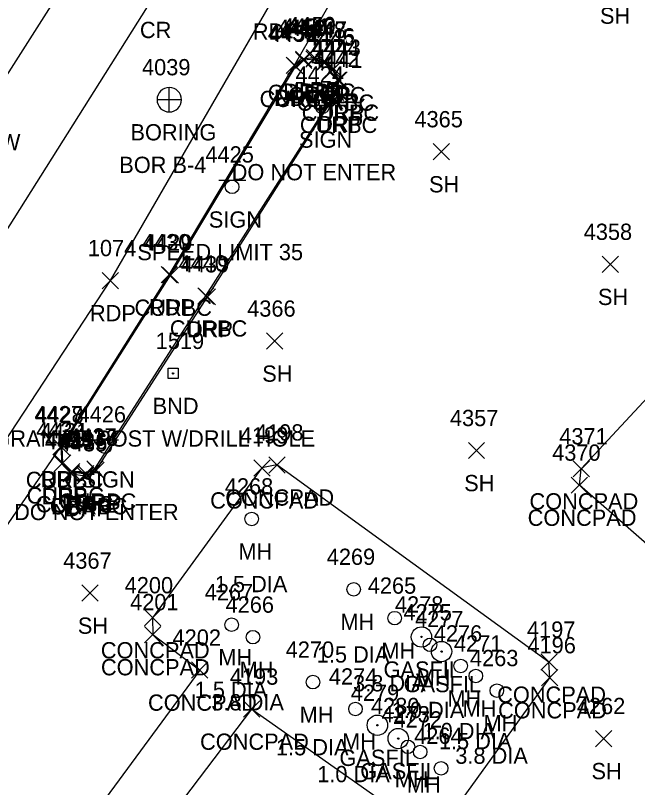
# Model space of a CAD drawing. Extents: x 1634209 to 1639641, y 608564 to 612258.
# Drawn here: x 1639233.6 to 1639310, y 611365.7 to 611460.6 of the extents above; entities that cross this region are included whole.
import ezdxf

# ---------------------------------------------------------------- set-up
doc = ezdxf.new("R2010")
doc.units = 0
for name, color, linetype in [('G_A', 7, 'Continuous'), ('G_C', 7, 'Continuous'), ('G_I', 7, 'Continuous'), ('GA_P', 7, 'Continuous'), ('L_A', 7, 'Continuous'), ('L_I', 7, 'Continuous'), ('L_TIC', 7, 'Continuous'), ('LS', 7, 'Continuous'), ('M_A', 7, 'Continuous'), ('M_C', 7, 'Continuous'), ('M_I', 7, 'Continuous'), ('MHBP', 7, 'Continuous'), ('P_A', 7, 'Continuous'), ('P_I', 7, 'Continuous'), ('P_TIC', 7, 'Continuous'), ('PET', 7, 'Continuous'), ('PRC', 7, 'Continuous'), ('R_A', 7, 'Continuous'), ('R_I', 7, 'Continuous'), ('R_TIC', 7, 'Continuous'), ('RC', 7, 'Continuous'), ('RDP', 7, 'Continuous'), ('S_A', 7, 'Continuous'), ('S_C', 7, 'Continuous'), ('S_I', 7, 'Continuous'), ('SSGN', 7, 'Continuous'), ('U_A', 7, 'Continuous'), ('U_C', 7, 'Continuous'), ('U_I', 7, 'Continuous'), ('UMFC', 7, 'Continuous'), ('UUMH', 7, 'Continuous'), ('UW', 7, 'Continuous')]:
    doc.layers.add(name, color=color, linetype=linetype)

msp = doc.modelspace()

# ---------------------------------------------------------------- linework, layer by layer
at = {"layer": 'GA_P'}
for p, q in [((1639252.495, 611450.264), (1639252.495, 611451.764)), ((1639252.495, 611450.264), (1639250.995, 611450.264)), ((1639253.995, 611450.264), (1639252.495, 611450.264)), ((1639252.495, 611448.764), (1639252.495, 611450.264))]:
    msp.add_line(p, q, dxfattribs=at)
for start, end in [(90, 180), (0, 90), (180, 270), (270, 0)]:
    msp.add_arc((1639252.495, 611450.264), 1.5, start, end, dxfattribs=at)
at = {"layer": 'L_TIC'}
for points in [[(1639284.925, 611442.873), (1639286.925, 611444.873)], [(1639286.925, 611442.873), (1639284.925, 611444.873)], [(1639305.677, 611429.036), (1639307.677, 611431.036)], [(1639307.677, 611429.036), (1639305.677, 611431.036)], [(1639264.432, 611419.605), (1639266.432, 611421.605)], [(1639266.432, 611419.605), (1639264.432, 611421.605)], [(1639289.243, 611406.156), (1639291.243, 611408.156)], [(1639291.243, 611406.156), (1639289.243, 611408.156)], [(1639264.73, 611404.381), (1639266.73, 611406.381)], [(1639266.73, 611404.381), (1639264.73, 611406.381)], [(1639262.878, 611404.025), (1639264.878, 611406.025)], [(1639264.878, 611404.025), (1639262.878, 611406.025)], [(1639302.108, 611403.909), (1639304.108, 611405.909)], [(1639304.108, 611403.909), (1639302.108, 611405.909)], [(1639301.886, 611401.9), (1639303.886, 611403.9)], [(1639303.886, 611401.9), (1639301.886, 611403.9)], [(1639241.773, 611388.635), (1639243.773, 611390.635)], [(1639243.773, 611388.635), (1639241.773, 611390.635)], [(1639249.442, 611385.609), (1639251.442, 611387.609)], [(1639251.442, 611385.609), (1639249.442, 611387.609)], [(1639249.459, 611383.528), (1639251.459, 611385.528)], [(1639251.459, 611383.528), (1639249.459, 611385.528)], [(1639298.138, 611380.156), (1639300.138, 611382.156)], [(1639300.138, 611380.156), (1639298.138, 611382.156)], [(1639255.238, 611379.175), (1639257.238, 611381.175)], [(1639257.238, 611379.175), (1639255.238, 611381.175)], [(1639298.251, 611378.234), (1639300.251, 611380.234)], [(1639300.251, 611378.234), (1639298.251, 611380.234)], [(1639261.631, 611374.376), (1639263.631, 611376.376)], [(1639263.631, 611374.376), (1639261.631, 611376.376)], [(1639304.882, 611370.763), (1639306.882, 611372.763)], [(1639306.882, 611370.763), (1639304.882, 611372.763)]]:
    msp.add_lwpolyline(points, dxfattribs=at)
at = {"layer": 'LS'}
for points in [[(1639328.836, 611381.789), (1639327.049, 611381.718), (1639302.886, 611402.9), (1639303.108, 611404.909), (1639318.391, 611421.333), (1639320.499, 611421.658), (1639344.055, 611400.796), (1639344.001, 611398.538)], [(1639197.35, 611268.325), (1639199.311, 611268.389), (1639210.967, 611284.281), (1639226.002, 611303.947), (1639252.731, 611340.283), (1639245.012, 611352.135), (1639262.631, 611375.376), (1639283.995, 611360.322), (1639285.881, 611360.669), (1639299.251, 611379.234), (1639299.138, 611381.156), (1639265.73, 611405.381), (1639263.878, 611405.025), (1639250.442, 611386.609), (1639250.459, 611384.528), (1639256.238, 611380.175), (1639240.541, 611358.793), (1639238.462, 611358.884), (1639218.795, 611332.539), (1639201.149, 611309.008), (1639184.632, 611286.631), (1639191.255, 611276.755)]]:
    msp.add_lwpolyline(points, dxfattribs=at)
at = {"layer": 'MHBP'}
msp.add_lwpolyline([(1639252.342, 611417.259), (1639253.592, 611417.259), (1639253.592, 611416.009), (1639252.342, 611416.009)], close=True, dxfattribs=at)
msp.add_circle((1639252.967, 611416.634), 0.0833, dxfattribs=at)
at = {"layer": 'P_TIC'}
for points in [[(1639266.876, 611453.496), (1639268.876, 611455.496)], [(1639268.876, 611453.496), (1639266.876, 611455.496)], [(1639244.262, 611427.037), (1639246.262, 611429.037)], [(1639246.262, 611427.037), (1639244.262, 611429.037)], [(1639251.485, 611427.758), (1639253.485, 611429.758)], [(1639253.485, 611427.758), (1639251.485, 611429.758)], [(1639238.186, 611406.624), (1639240.186, 611408.624)], [(1639240.186, 611406.624), (1639238.186, 611408.624)]]:
    msp.add_lwpolyline(points, dxfattribs=at)
at = {"layer": 'PET'}
for points in [[(1639227.993, 611172.983), (1639228.322, 611174.392), (1639214.901, 611192.139), (1639202.86, 611208.109), (1639190.658, 611226.999), (1639183.077, 611239.215), (1639162.79, 611271.004), (1639160.915, 611274.858), (1639160.063, 611279.394), (1639160.107, 611285.354), (1639161.856, 611291.074), (1639181.022, 611319.858), (1639203.193, 611353.293), (1639219.74, 611378.248), (1639229.459, 611393.468), (1639239.186, 611407.624), (1639252.485, 611428.758), (1639267.876, 611454.496), (1639285.596, 611485.313)], [(1638878.405, 610839.817), (1638902.262, 610883.101), (1638925.756, 610925.063), (1638957.254, 610978.118), (1638978.727, 611014.117), (1639004.294, 611055.324), (1639040.966, 611112.282), (1639073.406, 611162.89), (1639072.716, 611163.464), (1639102.566, 611207.561), (1639124.272, 611240.99), (1639140.685, 611264.292), (1639156.198, 611287.398), (1639175.63, 611318.102), (1639189.772, 611341.609), (1639219.882, 611389.38), (1639245.262, 611428.037), (1639265.275, 611462.646)]]:
    msp.add_lwpolyline(points, dxfattribs=at)
at = {"layer": 'PRC'}
msp.add_lwpolyline([(1639250.459, 611462.838), (1639222.36, 611418.184), (1639195.342, 611376.275), (1639169.71, 611336.75), (1639147.167, 611302.779), (1639120.589, 611261.162), (1639092.552, 611217.828), (1639063.709, 611172.415), (1639032.458, 611123.696), (1639004.791, 611080.304), (1638977.88, 611037.269), (1638950.436, 610992.128), (1638925.956, 610950.29), (1638900.285, 610905.363), (1638879.746, 610869.196), (1638867.145, 610846.082)], dxfattribs=at)
at = {"layer": 'R_TIC'}
for points in [[(1639269.347, 611454.437), (1639271.347, 611456.437)], [(1639271.347, 611454.437), (1639269.347, 611456.437)], [(1639266.876, 611453.496), (1639268.876, 611455.496)], [(1639268.876, 611453.496), (1639266.876, 611455.496)], [(1639268.01, 611454.112), (1639270.01, 611456.112)], [(1639270.01, 611454.112), (1639268.01, 611456.112)], [(1639268.017, 611454.252), (1639270.017, 611456.252)], [(1639270.017, 611454.252), (1639268.017, 611456.252)], [(1639269.271, 611454.259), (1639271.271, 611456.259)], [(1639271.271, 611454.259), (1639269.271, 611456.259)], [(1639270.513, 611453.829), (1639272.513, 611455.829)], [(1639272.513, 611453.829), (1639270.513, 611455.829)], [(1639270.655, 611453.917), (1639272.655, 611455.917)], [(1639272.655, 611453.917), (1639270.655, 611455.917)], [(1639267.013, 611453.368), (1639269.013, 611455.368)], [(1639269.013, 611453.368), (1639267.013, 611455.368)], [(1639267.013, 611453.368), (1639269.013, 611455.368)], [(1639269.013, 611453.368), (1639267.013, 611455.368)], [(1639271.576, 611452.907), (1639273.576, 611454.907)], [(1639273.576, 611452.907), (1639271.576, 611454.907)], [(1639271.685, 611453.064), (1639273.685, 611455.064)], [(1639273.685, 611453.064), (1639271.685, 611455.064)], [(1639272.188, 611451.671), (1639274.188, 611453.671)], [(1639274.188, 611451.671), (1639272.188, 611453.671)], [(1639272.344, 611451.673), (1639274.344, 611453.673)], [(1639274.344, 611451.673), (1639272.344, 611453.673)], [(1639271.962, 611450.182), (1639273.962, 611452.182)], [(1639273.962, 611450.182), (1639271.962, 611452.182)], [(1639272.187, 611450.284), (1639274.187, 611452.284)], [(1639274.187, 611450.284), (1639272.187, 611452.284)], [(1639251.647, 611427.707), (1639253.647, 611429.707)], [(1639253.647, 611427.707), (1639251.647, 611429.707)], [(1639255.987, 611425.159), (1639257.987, 611427.159)], [(1639257.987, 611425.159), (1639255.987, 611427.159)], [(1639256.189, 611425.046), (1639258.189, 611427.046)], [(1639258.189, 611425.046), (1639256.189, 611427.046)], [(1639238.186, 611406.624), (1639240.186, 611408.624)], [(1639240.186, 611406.624), (1639238.186, 611408.624)], [(1639238.288, 611406.55), (1639240.288, 611408.55)], [(1639240.288, 611406.55), (1639238.288, 611408.55)], [(1639238.288, 611406.55), (1639240.288, 611408.55)], [(1639240.288, 611406.55), (1639238.288, 611408.55)], [(1639238.308, 611404.54), (1639240.308, 611406.54)], [(1639240.308, 611404.54), (1639238.308, 611406.54)], [(1639238.386, 611404.636), (1639240.386, 611406.636)], [(1639240.386, 611404.636), (1639238.386, 611406.636)], [(1639239.479, 611403.31), (1639241.479, 611405.31)], [(1639241.479, 611403.31), (1639239.479, 611405.31)], [(1639239.523, 611403.557), (1639241.523, 611405.557)], [(1639241.523, 611403.557), (1639239.523, 611405.557)], [(1639241.245, 611403.31), (1639243.245, 611405.31)], [(1639243.245, 611403.31), (1639241.245, 611405.31)], [(1639242.356, 611403.889), (1639244.356, 611405.889)], [(1639244.356, 611403.889), (1639242.356, 611405.889)], [(1639242.508, 611403.726), (1639244.508, 611405.726)], [(1639244.508, 611403.726), (1639242.508, 611405.726)], [(1639241.184, 611403.052), (1639243.184, 611405.052)], [(1639243.184, 611403.052), (1639241.184, 611405.052)]]:
    msp.add_lwpolyline(points, dxfattribs=at)
at = {"layer": 'RC'}
for points in [[(1639239.288, 611407.55), (1639239.386, 611405.636), (1639240.523, 611404.557), (1639242.245, 611404.31), (1639243.356, 611404.889), (1639256.987, 611426.159), (1639272.962, 611451.182), (1639273.188, 611452.671), (1639272.576, 611453.907), (1639271.513, 611454.829), (1639270.271, 611455.259), (1639269.01, 611455.112), (1639268.013, 611454.368)], [(1639239.288, 611407.55), (1639252.647, 611428.707), (1639268.013, 611454.368)]]:
    msp.add_lwpolyline(points, dxfattribs=at)
at = {"layer": 'RDP'}
msp.add_lwpolyline([(1639239.186, 611407.624), (1639239.308, 611405.54), (1639240.479, 611404.31), (1639242.184, 611404.052), (1639243.508, 611404.726), (1639257.189, 611426.046), (1639273.187, 611451.284), (1639273.344, 611452.673), (1639272.685, 611454.064), (1639271.655, 611454.917), (1639270.347, 611455.437), (1639269.017, 611455.252), (1639267.876, 611454.496)], dxfattribs=at)
at = {"layer": 'SSGN'}
for p, q in [((1639269.649, 611450.218), (1639272.982, 611450.218)), ((1639271.295, 611449.384), (1639271.295, 611449.384)), ((1639258.569, 611440.397), (1639261.903, 611440.397)), ((1639260.216, 611439.564), (1639260.216, 611439.564)), ((1639242.92, 611408.457), (1639246.253, 611408.457)), ((1639244.567, 611407.624), (1639244.567, 611407.624))]:
    msp.add_line(p, q, dxfattribs=at)
for centre in [(1639271.295, 611449.384), (1639260.216, 611439.564), (1639244.567, 611407.624)]:
    msp.add_circle(centre, 0.833, dxfattribs=at)
at = {"layer": 'UMFC'}
for p, q in [((1639283.486, 611384.243), (1639283.486, 611384.243)), ((1639285.95, 611382.453), (1639285.95, 611382.453)), ((1639278.065, 611373.393), (1639278.065, 611373.393)), ((1639280.627, 611371.763), (1639280.627, 611371.763))]:
    msp.add_line(p, q, dxfattribs=at)
for centre, radius in [((1639283.486, 611384.243), 1.25), ((1639283.486, 611384.243), 0.0833), ((1639285.95, 611382.453), 1.25), ((1639285.95, 611382.453), 0.0833), ((1639278.065, 611373.393), 1.25), ((1639278.065, 611373.393), 0.0833), ((1639280.627, 611371.763), 1.25), ((1639280.627, 611371.763), 0.0833)]:
    msp.add_circle(centre, radius, dxfattribs=at)
at = {"layer": 'UUMH'}
for p, q in [((1639262.628, 611398.75), (1639262.628, 611398.75)), ((1639263.462, 611398.75), (1639263.462, 611398.75)), ((1639275.161, 611390.098), (1639275.161, 611390.098)), ((1639275.994, 611390.098), (1639275.994, 611390.098)), ((1639280.193, 611386.56), (1639280.193, 611386.56)), ((1639281.026, 611386.56), (1639281.026, 611386.56)), ((1639260.16, 611385.751), (1639260.16, 611385.751)), ((1639260.993, 611385.751), (1639260.993, 611385.751)), ((1639262.776, 611384.224), (1639262.776, 611384.224)), ((1639263.609, 611384.224), (1639263.609, 611384.224)), ((1639284.53, 611383.277), (1639284.53, 611383.277)), ((1639285.363, 611383.277), (1639285.363, 611383.277)), ((1639288.307, 611380.681), (1639288.307, 611380.681)), ((1639289.14, 611380.681), (1639289.14, 611380.681)), ((1639270.146, 611378.697), (1639270.146, 611378.697)), ((1639270.98, 611378.697), (1639270.98, 611378.697)), ((1639290.167, 611379.453), (1639290.167, 611379.453)), ((1639291, 611379.453), (1639291, 611379.453)), ((1639292.749, 611377.656), (1639292.749, 611377.656)), ((1639293.582, 611377.656), (1639293.582, 611377.656)), ((1639275.373, 611375.395), (1639275.373, 611375.395)), ((1639276.206, 611375.395), (1639276.206, 611375.395)), ((1639281.823, 611370.747), (1639281.823, 611370.747)), ((1639282.657, 611370.747), (1639282.657, 611370.747)), ((1639283.32, 611370.114), (1639283.32, 611370.114)), ((1639284.154, 611370.114), (1639284.154, 611370.114)), ((1639285.895, 611368.102), (1639285.895, 611368.102)), ((1639286.728, 611368.102), (1639286.728, 611368.102))]:
    msp.add_line(p, q, dxfattribs=at)
for centre in [(1639262.628, 611398.75), (1639275.161, 611390.098), (1639280.193, 611386.56), (1639260.16, 611385.751), (1639262.776, 611384.224), (1639284.53, 611383.277), (1639288.307, 611380.681), (1639290.167, 611379.453), (1639270.146, 611378.697), (1639292.749, 611377.656), (1639275.373, 611375.395), (1639281.823, 611370.747), (1639283.32, 611370.114), (1639285.895, 611368.102)]:
    msp.add_circle(centre, 0.833, dxfattribs=at)
at = {"layer": 'UW'}
msp.add_lwpolyline([(1639594.993, 612226.511), (1639569.635, 612190.351), (1639550.673, 612164.484), (1639527.136, 612128.904), (1639506.917, 612097.499), (1639485.03, 612062.242), (1639463.287, 612024.052), (1639448.175, 611991.923), (1639428.215, 611945.589), (1639409.395, 611896.275), (1639395.469, 611852.571), (1639388.142, 611826.675), (1639366.361, 611747.211), (1639350.917, 611692.016), (1639316.378, 611597.421), (1639292.152, 611550.993), (1639279.153, 611528.719), (1639253.953, 611487.007), (1639229.779, 611449.064), (1639200.465, 611402.496), (1639172.269, 611358.67), (1639148.819, 611320.983)], dxfattribs=at)

# ---------------------------------------------------------------- texts
at = {"layer": 'G_A'}
msp.add_text('BORING', height=2, dxfattribs=at).set_placement((1639247.731, 611445.264))
at = {"layer": 'G_C'}
msp.add_text('BOR B-4', height=2, dxfattribs=at).set_placement((1639246.353, 611441.264))
at = {"layer": 'G_I'}
msp.add_text('4039', height=2, dxfattribs=at).set_placement((1639249.149, 611453.264))
at = {"layer": 'L_A'}
for s, p in [('SH', (1639305.416, 611459.596)), ('SH', (1639284.413, 611438.873)), ('SH', (1639305.165, 611425.036)), ('SH', (1639263.92, 611415.605)), ('SH', (1639288.731, 611402.156)), ('CONCPAD', (1639259.376, 611400.381)), ('CONCPAD', (1639257.523, 611400.025)), ('CONCPAD', (1639296.753, 611399.909)), ('CONCPAD', (1639296.532, 611397.9)), ('SH', (1639241.261, 611384.635)), ('CONCPAD', (1639244.087, 611381.609)), ('CONCPAD', (1639244.104, 611379.528)), ('CONCPAD', (1639292.784, 611376.156)), ('CONCPAD', (1639249.884, 611375.175)), ('CONCPAD', (1639292.897, 611374.234)), ('CONCPAD', (1639256.277, 611370.376)), ('SH', (1639304.37, 611366.763))]:
    msp.add_text(s, height=2, dxfattribs=at).set_placement(p)
at = {"layer": 'L_I'}
for s, p in [('4365', (1639282.618, 611446.873)), ('4358', (1639303.417, 611433.036)), ('4366', (1639262.07, 611423.605)), ('4357', (1639286.983, 611410.156)), ('4199', (1639261.177, 611408.025)), ('4198', (1639263.038, 611408.381)), ('4371', (1639300.415, 611407.909)), ('4370', (1639299.54, 611405.9)), ('4367', (1639239.466, 611392.635)), ('4200', (1639247.017, 611389.609)), ('4201', (1639247.687, 611387.528)), ('4197', (1639296.446, 611384.156)), ('4202', (1639252.9, 611383.175)), ('4196', (1639296.503, 611382.234)), ('4193', (1639259.939, 611378.376)), ('4262', (1639302.575, 611374.763))]:
    msp.add_text(s, height=2, dxfattribs=at).set_placement(p)
at = {"layer": 'M_A'}
msp.add_text('BND', height=2, dxfattribs=at).set_placement((1639250.456, 611411.634))
at = {"layer": 'M_C'}
msp.add_text('GRANITE POST W/DRILL HOLE', height=2, dxfattribs=at).set_placement((1639230.889, 611407.634))
at = {"layer": 'M_I'}
msp.add_text('1519', height=2, dxfattribs=at).set_placement((1639250.834, 611419.634))
at = {"layer": 'P_A'}
for s, p in [('CR', (1639248.892, 611457.838)), ('RDP', (1639262.763, 611457.646)), ('RDP', (1639265.364, 611449.496)), ('RDP', (1639249.974, 611423.758)), ('RDP', (1639242.75, 611423.037)), ('RDP', (1639236.674, 611402.624))]:
    msp.add_text(s, height=2, dxfattribs=at).set_placement(p)
at = {"layer": 'P_I'}
for s, p in [('4454', (1639264.617, 611457.496)), ('4430', (1639249.139, 611431.758)), ('1074', (1639242.491, 611431.037)), ('4427', (1639235.927, 611410.624))]:
    msp.add_text(s, height=2, dxfattribs=at).set_placement(p)
at = {"layer": 'R_A'}
for s, p in [('CURBC', (1639264.593, 611450.112)), ('CURBC', (1639265.854, 611450.259)), ('DRP', (1639266.505, 611450.252)), ('CURBC', (1639267.095, 611449.829)), ('DRP', (1639267.835, 611450.437)), ('DRP', (1639269.144, 611449.917)), ('CURBC', (1639263.596, 611449.368)), ('CURBC', (1639263.596, 611449.368)), ('DRP', (1639265.364, 611449.496)), ('CURBC', (1639268.159, 611448.907)), ('DRP', (1639270.174, 611449.064)), ('CURBC', (1639268.77, 611447.671)), ('DRP', (1639270.832, 611447.673)), ('CURBC', (1639268.545, 611446.182)), ('DRP', (1639270.675, 611446.284)), ('CURBC', (1639248.23, 611423.707)), ('CURBC', (1639252.57, 611421.159)), ('DRP', (1639254.677, 611421.046)), ('CURBC', (1639234.871, 611402.55)), ('CURBC', (1639234.871, 611402.55)), ('DRP', (1639236.674, 611402.624)), ('CURBC', (1639234.969, 611400.636)), ('DRP', (1639236.796, 611400.54)), ('CURBC', (1639236.106, 611399.557)), ('CURBC', (1639238.938, 611399.889)), ('DRP', (1639240.996, 611399.726)), ('CURBC', (1639237.828, 611399.31)), ('DRP', (1639237.967, 611399.31)), ('DRP', (1639239.672, 611399.052))]:
    msp.add_text(s, height=2, dxfattribs=at).set_placement(p)
at = {"layer": 'R_I'}
for s, p in [('4451', (1639266.324, 611458.252)), ('4450', (1639267.001, 611458.437)), ('4449', (1639267.004, 611458.259)), ('4454', (1639264.617, 611457.496)), ('4453', (1639264.753, 611457.368)), ('4453', (1639264.753, 611457.368)), ('4452', (1639265.75, 611458.112)), ('4448', (1639268.253, 611457.829)), ('4447', (1639268.396, 611457.917)), ('4445', (1639269.316, 611456.907)), ('4446', (1639269.371, 611457.064)), ('4444', (1639269.928, 611455.671)), ('4443', (1639270.084, 611455.673)), ('4442', (1639269.927, 611454.284)), ('4441', (1639270.27, 611454.182)), ('4429', (1639249.38, 611431.707)), ('4440', (1639253.641, 611429.159)), ('4439', (1639253.921, 611429.046)), ('4427', (1639235.927, 611410.624)), ('4428', (1639236.028, 611410.55)), ('4428', (1639236.028, 611410.55)), ('4432', (1639236.126, 611408.636)), ('4431', (1639236.615, 611408.54)), ('4434', (1639237.219, 611407.31)), ('4433', (1639237.263, 611407.557)), ('4435', (1639238.924, 611407.052)), ('4436', (1639238.93, 611407.31)), ('4437', (1639240.096, 611407.889)), ('4438', (1639240.248, 611407.726))]:
    msp.add_text(s, height=2, dxfattribs=at).set_placement(p)
at = {"layer": 'S_A'}
for p in [(1639268.433, 611444.364), (1639257.354, 611434.544), (1639241.705, 611402.604)]:
    msp.add_text('SIGN', height=2, dxfattribs=at).set_placement(p)
at = {"layer": 'S_C'}
for s, p in [('DO NOT ENTER', (1639260.166, 611440.364)), ('SPEED LIMIT 35', (1639248.575, 611430.544)), ('DO NOT ENTER', (1639233.437, 611398.604))]:
    msp.add_text(s, height=2, dxfattribs=at).set_placement(p)
at = {"layer": 'S_I'}
for s, p in [('4424', (1639268.016, 611452.364)), ('4425', (1639256.937, 611442.544)), ('4426', (1639241.232, 611410.604))]:
    msp.add_text(s, height=2, dxfattribs=at).set_placement(p)
at = {"layer": 'U_A'}
for s, p in [('SUBW', (1639226.188, 611444.064)), ('MH', (1639260.99, 611393.75)), ('MH', (1639273.523, 611385.098)), ('MH', (1639278.555, 611381.56)), ('MH', (1639258.522, 611380.751)), ('MH', (1639261.138, 611379.224)), ('GASFIL', (1639278.825, 611379.243)), ('MH', (1639282.892, 611378.277)), ('GASFIL', (1639281.289, 611377.453)), ('MH', (1639286.669, 611375.681)), ('MH', (1639288.529, 611374.453)), ('MH', (1639268.509, 611373.697)), ('MH', (1639291.111, 611372.656)), ('MH', (1639273.735, 611370.395)), ('GASFIL', (1639273.403, 611368.393)), ('GASFIL', (1639275.965, 611366.763)), ('MH', (1639280.186, 611365.747)), ('MH', (1639281.683, 611365.114))]:
    msp.add_text(s, height=2, dxfattribs=at).set_placement(p)
at = {"layer": 'U_C'}
for s, p in [('1.5 DIA', (1639258.085, 611389.75)), ('1.5 DIA', (1639270.618, 611381.098)), ('3.8 DIA', (1639275.083, 611377.56)), ('1.5 DIA', (1639255.617, 611376.751)), ('3.8 DIA', (1639257.666, 611375.224)), ('1.0 DIA', (1639279.829, 611374.277)), ('1.0 DIA', (1639283.606, 611371.681)), ('1.5 DIA', (1639285.624, 611370.453)), ('1.5 DIA', (1639265.604, 611369.697)), ('3.8 DIA', (1639287.639, 611368.656)), ('1.0 DIA', (1639270.672, 611366.395))]:
    msp.add_text(s, height=2, dxfattribs=at).set_placement(p)
at = {"layer": 'U_I'}
for s, p in [('4268', (1639259.321, 611401.75)), ('4269', (1639271.846, 611393.098)), ('4265', (1639276.886, 611389.56)), ('4267', (1639256.853, 611388.751)), ('4266', (1639259.414, 611387.224)), ('4278', (1639280.226, 611387.243)), ('4275', (1639281.27, 611386.277)), ('4277', (1639282.69, 611385.453)), ('4276', (1639284.992, 611383.681)), ('4271', (1639287.474, 611382.453)), ('4270', (1639266.8, 611381.697)), ('4263', (1639289.442, 611380.656)), ('4274', (1639272.113, 611378.395)), ('4279', (1639274.797, 611376.393)), ('4280', (1639277.28, 611374.763)), ('4273', (1639278.564, 611373.747)), ('4272', (1639280.061, 611373.114)), ('4264', (1639282.588, 611371.102))]:
    msp.add_text(s, height=2, dxfattribs=at).set_placement(p)

doc.saveas('drawing.dxf')
